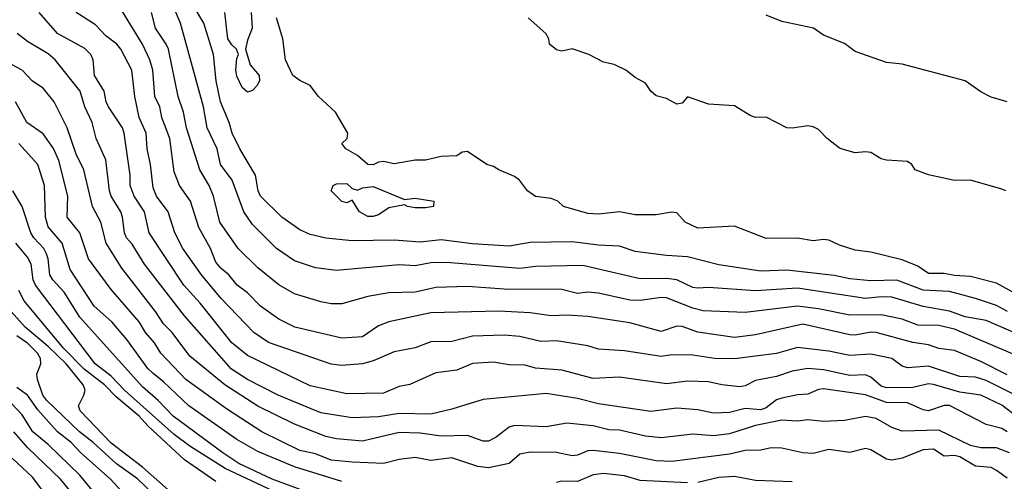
# Model space of a CAD drawing. Header units: metres. Extents: x -51132 to -49532, y -231222 to -229437.
# Tile 330 of 334: x -49852 to -49758, y -229620 to -229576. Entities that reach past the tile are written whole.
import ezdxf

# ---------------------------------------------------------------- set-up
doc = ezdxf.new("R2010")
doc.units = ezdxf.units.M
doc.layers.add('CONTOUR_INDEX', color=1, linetype='Continuous')
doc.layers.add('CONTOUR_INTER', color=3, linetype='Continuous')

msp = doc.modelspace()

# ---------------------------------------------------------------- linework, layer by layer
at = {"layer": 'CONTOUR_INDEX'}
for points, elevation in [([(-49757.58, -229610.308), (-49760.08, -229609.034), (-49762.58, -229608.001), (-49764.08, -229607.805), (-49765.08, -229607.459), (-49766.58, -229607.224), (-49770.08, -229606.277), (-49770.58, -229606.249), (-49772.08, -229606.538), (-49772.58, -229606.494), (-49777.08, -229605.483), (-49781.58, -229606.506), (-49783.58, -229606.748), (-49787.08, -229606.246), (-49788.58, -229605.692), (-49789.08, -229605.661), (-49790.58, -229606.166), (-49793.58, -229605.355), (-49797.58, -229604.762), (-49799.58, -229604.629), (-49801.08, -229604.674), (-49803.08, -229604.396), (-49806.08, -229604.249), (-49812.58, -229604.387), (-49816.58, -229605.266), (-49817.58, -229605.637), (-49819.08, -229606.694), (-49821.08, -229606.825), (-49825.549, -229605.759), (-49827.08, -229604.999), (-49828.83, -229603.759), (-49830.08, -229602.48), (-49831.063, -229601.759), (-49831.839, -229600.759), (-49832.58, -229600.167), (-49833.08, -229599.557), (-49833.594, -229598.259), (-49834.72, -229596.259), (-49835.521, -229593.759), (-49836.558, -229592.259), (-49837.08, -229590.941), (-49837.488, -229587.759), (-49838.237, -229585.759), (-49838.449, -229584.759), (-49838.923, -229583.759), (-49839.11, -229581.259), (-49839.382, -229580.259), (-49840.08, -229578.759), (-49842.08, -229575.554)], 70), ([(-49757.685, -229592.759), (-49758.08, -229592.596), (-49761.08, -229591.73), (-49762.58, -229591.79), (-49765.08, -229591.22), (-49766.338, -229590.759), (-49766.667, -229590.259), (-49767.08, -229589.964), (-49769.08, -229589.842), (-49769.58, -229589.708), (-49770.58, -229589.092), (-49771.08, -229589.028), (-49772.08, -229589.14), (-49773.08, -229588.85), (-49773.58, -229588.677), (-49774.755, -229587.759), (-49775.58, -229586.926), (-49776.08, -229586.646), (-49776.58, -229586.557), (-49778.08, -229586.786), (-49778.58, -229586.755), (-49780.58, -229585.726), (-49781.58, -229585.763), (-49782.08, -229585.589), (-49783.58, -229584.669), (-49786.08, -229584.508), (-49788.08, -229583.782), (-49788.58, -229584.41), (-49789.08, -229584.508), (-49790.08, -229583.943), (-49791.08, -229583.702), (-49791.58, -229583.259), (-49792.08, -229582.484), (-49793.08, -229581.963), (-49793.945, -229581.259), (-49795.08, -229580.708), (-49796.08, -229580.475), (-49797.481, -229579.759), (-49799.08, -229579.232), (-49800.08, -229579.436), (-49800.58, -229579.311), (-49801.231, -229578.759), (-49801.317, -229578.259), (-49801.585, -229577.759), (-49803.288, -229576.259)], 75), ([(-49757.58, -229620.176), (-49758.58, -229619.421), (-49759.08, -229619.139), (-49760.58, -229619.037), (-49762.08, -229618.147), (-49762.58, -229618.01), (-49763.58, -229618.067), (-49764.58, -229617.415), (-49765.58, -229617.472), (-49767.58, -229618.246), (-49768.58, -229618.457), (-49769.08, -229618.371), (-49770.58, -229617.462), (-49771.08, -229617.323), (-49772.58, -229617.728), (-49774.58, -229617.443), (-49776.08, -229617.821), (-49777.08, -229617.745), (-49779.08, -229617.297), (-49780.08, -229617.267), (-49781.08, -229617.49), (-49782.58, -229617.533), (-49784.08, -229617.865), (-49789.58, -229618.567), (-49791.08, -229618.53), (-49794.58, -229617.813), (-49797.08, -229617.533), (-49797.58, -229617.569), (-49798.58, -229617.966), (-49799.08, -229618.022), (-49800.58, -229617.721), (-49803.08, -229617.676), (-49804.08, -229617.893), (-49805.08, -229618.763), (-49807.08, -229619.174), (-49808.08, -229619.054), (-49810.58, -229618.224), (-49812.58, -229618.467), (-49814.08, -229618.183), (-49815.58, -229618.377), (-49817.08, -229618.78), (-49820.08, -229618.655), (-49822.08, -229618.459), (-49823.58, -229617.84), (-49825.08, -229617.539), (-49828.704, -229615.759), (-49832.08, -229613.561), (-49835.943, -229610.759), (-49838.335, -229608.259), (-49838.95, -229607.259), (-49839.821, -229606.259), (-49840.4, -229605.259), (-49843.08, -229602.173), (-49845.252, -229599.259), (-49846.08, -229596.759), (-49847.287, -229595.259), (-49847.225, -229593.259), (-49848.08, -229589.857), (-49848.58, -229588.711), (-49849.58, -229587.325), (-49851.117, -229586.259), (-49852.201, -229584.259)], 65), ([(-49836.524, -229622.259), (-49840.08, -229619.104), (-49843.08, -229616.825), (-49846.053, -229613.759), (-49846.205, -229613.259), (-49845.677, -229612.259), (-49845.562, -229611.759), (-49845.763, -229611.259), (-49847.37, -229609.259), (-49849.08, -229607.609), (-49851.282, -229605.759), (-49852.642, -229604.259)], 60), ([(-49849.315, -229621.759), (-49850.58, -229620.082), (-49852.538, -229618.259)], 55)]:
    msp.add_lwpolyline(points, dxfattribs=dict(at, elevation=elevation))
at = {"layer": 'CONTOUR_INTER'}
for points, elevation in [([(-49755.08, -229615.51), (-49758.08, -229613.191), (-49760.08, -229612.247), (-49762.08, -229611.977), (-49764.58, -229611.248), (-49765.08, -229611.183), (-49766.58, -229611.517), (-49769.08, -229611.557), (-49769.58, -229611.384), (-49770.58, -229610.529), (-49771.08, -229610.301), (-49772.58, -229610.362), (-49775.08, -229609.839), (-49776.58, -229609.712), (-49778.08, -229609.956), (-49779.58, -229610.455), (-49781.58, -229610.854), (-49782.58, -229611.356), (-49783.08, -229611.447), (-49784.798, -229611.259), (-49786.08, -229610.976), (-49788.08, -229610.903), (-49790.08, -229611.159), (-49794.58, -229610.545), (-49797.08, -229610.646), (-49800.08, -229609.852), (-49802.58, -229609.683), (-49803.58, -229609.398), (-49805.08, -229609.354), (-49806.58, -229609.106), (-49808.58, -229609.232), (-49810.08, -229609.879), (-49812.08, -229610.125), (-49814.58, -229611.249), (-49815.58, -229611.427), (-49817.08, -229612.066), (-49820.58, -229612.109), (-49824.08, -229611.351), (-49830.08, -229608.456), (-49831.58, -229607.259), (-49834.58, -229603.484), (-49836.148, -229601.759), (-49839.466, -229596.759), (-49839.915, -229594.759), (-49840.885, -229593.259), (-49841.254, -229592.259), (-49841.282, -229591.259), (-49841.827, -229587.259), (-49842.01, -229586.759), (-49843.346, -229584.759), (-49843.569, -229584.259), (-49843.76, -229583.259), (-49844.67, -229581.759), (-49844.814, -229580.259), (-49845.022, -229579.759), (-49845.58, -229579.196), (-49848.195, -229577.759), (-49849.954, -229575.759)], 68), ([(-49757.08, -229612.101), (-49759.58, -229610.85), (-49760.58, -229610.524), (-49762.08, -229610.467), (-49765.08, -229609.492), (-49767.08, -229609.64), (-49767.58, -229609.48), (-49768.58, -229608.745), (-49770.58, -229608.336), (-49772.58, -229608.475), (-49774.58, -229608.064), (-49777.58, -229607.707), (-49779.58, -229608.274), (-49783.58, -229608.78), (-49785.495, -229608.759), (-49787.58, -229608.421), (-49789.58, -229608.393), (-49790.58, -229608.549), (-49794.08, -229608.036), (-49796.58, -229607.854), (-49797.58, -229607.549), (-49800.58, -229607.078), (-49802.08, -229607.135), (-49804.08, -229606.65), (-49805.58, -229606.535), (-49808.58, -229606.622), (-49810.58, -229607.134), (-49812.58, -229607.156), (-49814.08, -229607.727), (-49816.08, -229608.119), (-49818.08, -229608.992), (-49819.08, -229609.276), (-49821.08, -229609.42), (-49822.08, -229609.296), (-49828.08, -229607.215), (-49829.473, -229606.259), (-49832.58, -229603.025), (-49834.462, -229600.759), (-49836.25, -229598.259), (-49837.001, -229596.759), (-49837.627, -229594.759), (-49838.74, -229593.259), (-49839.08, -229592.485), (-49839.316, -229590.259), (-49839.659, -229588.759), (-49839.744, -229587.259), (-49840.425, -229585.759), (-49840.819, -229583.759), (-49841.117, -229581.259), (-49842.154, -229579.259), (-49842.547, -229578.759), (-49843.58, -229577.975), (-49844.58, -229576.918), (-49846.413, -229575.759)], 69), ([(-49752.511, -229610.259), (-49762.58, -229605.954), (-49764.08, -229605.6), (-49766.08, -229605.577), (-49767.58, -229604.991), (-49769.58, -229604.604), (-49772.58, -229604.609), (-49775.58, -229604.008), (-49777.58, -229603.751), (-49782.58, -229604.368), (-49786.58, -229604.192), (-49787.58, -229603.962), (-49790.08, -229602.976), (-49790.58, -229602.922), (-49792.58, -229603.218), (-49793.58, -229603.187), (-49796.58, -229602.528), (-49797.58, -229602.433), (-49798.58, -229602.563), (-49800.08, -229602.181), (-49805.58, -229602.144), (-49809.08, -229601.897), (-49812.08, -229601.975), (-49814.08, -229602.414), (-49816.58, -229602.5), (-49818.58, -229602.828), (-49821.08, -229603.525), (-49822.08, -229603.542), (-49823.08, -229603.353), (-49825.58, -229602.576), (-49827.08, -229601.732), (-49829.08, -229600.1), (-49830.968, -229598.259), (-49832.725, -229595.759), (-49833.322, -229593.259), (-49833.739, -229592.259), (-49834.608, -229590.759), (-49835.886, -229586.759), (-49836.192, -229585.259), (-49836.703, -229583.759), (-49837.606, -229579.259), (-49837.821, -229578.759), (-49838.865, -229577.259), (-49839.219, -229575.759)], 71), ([(-49750.08, -229609.245), (-49759.58, -229605.126), (-49761.58, -229604.789), (-49763.08, -229604.242), (-49765.58, -229603.794), (-49768.58, -229602.907), (-49769.58, -229602.857), (-49771.08, -229603.039), (-49777.58, -229602.051), (-49781.58, -229602.313), (-49786.08, -229601.994), (-49787.08, -229602.06), (-49787.58, -229601.968), (-49789.08, -229601.237), (-49790.08, -229601.125), (-49792.58, -229601.143), (-49798.08, -229599.873), (-49802.58, -229599.987), (-49804.08, -229600.154), (-49811.08, -229599.588), (-49812.58, -229599.644), (-49814.08, -229599.9), (-49815.58, -229599.832), (-49821.58, -229600.354), (-49823.58, -229600.112), (-49825.58, -229599.442), (-49827.307, -229598.259), (-49829.58, -229595.957), (-49830.431, -229594.759), (-49831.529, -229591.759), (-49832.644, -229590.259), (-49832.978, -229588.759), (-49833.922, -229586.759), (-49834.255, -229584.759), (-49836.451, -229576.759), (-49837.086, -229575.259)], 72), ([(-49757.524, -229604.259), (-49758.58, -229603.696), (-49760.58, -229603.032), (-49763.08, -229602.377), (-49765.58, -229602.233), (-49768.08, -229601.286), (-49770.58, -229601.356), (-49772.58, -229601.151), (-49774.08, -229600.828), (-49778.58, -229600.338), (-49781.08, -229600.428), (-49785.08, -229599.807), (-49788.08, -229599.045), (-49790.08, -229598.94), (-49793.08, -229598.552), (-49794.58, -229598.034), (-49796.58, -229597.955), (-49799.08, -229597.639), (-49803.08, -229597.7), (-49805.08, -229598.051), (-49808.58, -229597.82), (-49811.58, -229597.447), (-49813.58, -229597.648), (-49816.08, -229597.456), (-49820.08, -229597.528), (-49822.58, -229597.288), (-49824.08, -229596.937), (-49825.08, -229596.492), (-49826.78, -229595.259), (-49828.826, -229593.259), (-49829.043, -229592.759), (-49829.294, -229591.259), (-49830.801, -229588.759), (-49831.528, -229587.259), (-49831.806, -229586.259), (-49832.636, -229584.259), (-49833.07, -229582.259), (-49833.33, -229579.759), (-49834.247, -229576.759), (-49835.114, -229575.259)], 73), ([(-49829.736, -229575.759), (-49829.634, -229577.259), (-49830.08, -229578.384), (-49830.254, -229579.259), (-49829.831, -229580.759), (-49828.969, -229581.759), (-49828.922, -229582.259), (-49829.164, -229582.759), (-49829.58, -229583.207), (-49830.08, -229583.35), (-49830.58, -229582.909), (-49831.08, -229581.837), (-49831.194, -229581.259), (-49831.08, -229580.127), (-49830.933, -229579.759), (-49831.134, -229579.259), (-49831.58, -229578.847), (-49831.95, -229578.259), (-49832.222, -229575.759)], 74), ([(-49757.08, -229602.4), (-49758.58, -229601.58), (-49759.08, -229601.431), (-49761.08, -229600.935), (-49762.58, -229600.851), (-49763.58, -229600.657), (-49765.08, -229600.66), (-49766.08, -229599.945), (-49767.58, -229599.331), (-49770.58, -229598.605), (-49772.08, -229598.416), (-49773.58, -229597.953), (-49774.58, -229597.473), (-49775.08, -229597.389), (-49776.08, -229597.542), (-49777.58, -229597.272), (-49780.58, -229597.302), (-49783.58, -229596.145), (-49787.08, -229596.313), (-49788.291, -229595.759), (-49789.08, -229594.851), (-49789.58, -229594.81), (-49791.08, -229595.049), (-49793.08, -229595.051), (-49794.58, -229594.777), (-49796.58, -229594.997), (-49797.58, -229594.914), (-49799.913, -229594.259), (-49800.436, -229593.759), (-49801.08, -229593.492), (-49802.58, -229593.292), (-49803.34, -229592.759), (-49804.098, -229591.759), (-49804.58, -229591.394), (-49806.078, -229590.759), (-49806.58, -229590.425), (-49807.235, -229590.259), (-49809.08, -229589.023), (-49809.58, -229589.075), (-49810.08, -229589.436), (-49811.58, -229589.496), (-49813.08, -229589.844), (-49814.08, -229589.829), (-49816.08, -229590.2), (-49817.08, -229589.969), (-49817.58, -229590.029), (-49818.08, -229590.294), (-49818.58, -229590.264), (-49819.58, -229589.387), (-49820.688, -229588.759), (-49821.065, -229588.259), (-49820.56, -229587.759), (-49820.506, -229587.259), (-49821.665, -229585.259), (-49823.308, -229583.759), (-49824.08, -229582.723), (-49825.08, -229582.245), (-49825.756, -229581.759), (-49826.439, -229580.259), (-49826.695, -229578.259), (-49827.302, -229576.259)], 74), ([(-49757.58, -229584.263), (-49759.08, -229583.822), (-49760.08, -229583.318), (-49761.58, -229582.266), (-49767.58, -229580.678), (-49769.08, -229580.516), (-49772.08, -229579.476), (-49773.08, -229578.71), (-49775.08, -229577.911), (-49776.06, -229577.259), (-49779.08, -229576.608), (-49780.58, -229575.997)], 76), ([(-49757.58, -229615.757), (-49758.08, -229615.441), (-49759.58, -229615.055), (-49763.08, -229613.226), (-49763.58, -229613.239), (-49765.08, -229613.732), (-49765.58, -229613.664), (-49767.08, -229612.98), (-49769.08, -229612.96), (-49771.08, -229612.231), (-49775.08, -229611.646), (-49775.58, -229611.7), (-49776.58, -229612.147), (-49777.58, -229612.213), (-49779.08, -229612.522), (-49779.58, -229612.709), (-49780.58, -229613.464), (-49781.08, -229613.654), (-49782.58, -229613.519), (-49784.08, -229613.909), (-49785.58, -229613.962), (-49787.08, -229613.659), (-49789.08, -229613.486), (-49791.58, -229613.806), (-49796.58, -229613.077), (-49798.58, -229612.57), (-49801.58, -229612.108), (-49807.58, -229612.658), (-49810.58, -229613.595), (-49812.58, -229614.052), (-49815.58, -229613.996), (-49817.58, -229614.312), (-49820.08, -229614.413), (-49823.08, -229613.941), (-49827.153, -229612.259), (-49830.08, -229610.758), (-49831.603, -229609.759), (-49836.08, -229604.686), (-49839.9, -229599.759), (-49841.08, -229597.847), (-49841.612, -229597.259), (-49841.818, -229596.759), (-49841.992, -229595.259), (-49842.169, -229594.759), (-49843.088, -229593.259), (-49843.231, -229592.759), (-49843.58, -229589.817), (-49844.511, -229587.759), (-49844.907, -229586.259), (-49845.592, -229584.759), (-49846.05, -229583.259), (-49848.438, -229580.259), (-49849.08, -229579.7), (-49851.08, -229578.524), (-49852.062, -229577.759)], 67), ([(-49757.351, -229617.759), (-49758.58, -229617.275), (-49760.08, -229617.268), (-49761.08, -229617.049), (-49764.08, -229615.593), (-49767.58, -229615.688), (-49768.58, -229615.337), (-49770.08, -229614.492), (-49771.08, -229614.3), (-49773.08, -229614.658), (-49775.08, -229614.759), (-49776.58, -229614.594), (-49777.58, -229614.742), (-49779.08, -229614.628), (-49781.58, -229615.135), (-49784.08, -229615.954), (-49785.58, -229616.126), (-49787.58, -229615.957), (-49790.58, -229616.331), (-49792.08, -229616.147), (-49794.58, -229615.58), (-49795.58, -229615.56), (-49797.08, -229615.162), (-49799.58, -229614.908), (-49801.58, -229615.275), (-49804.58, -229615.145), (-49805.08, -229615.288), (-49806.337, -229616.259), (-49807.08, -229616.644), (-49807.58, -229616.626), (-49809.08, -229616.1), (-49811.58, -229616.167), (-49813.58, -229615.878), (-49815.58, -229615.809), (-49819.08, -229616.626), (-49821.58, -229616.429), (-49822.58, -229616.191), (-49825.58, -229615.027), (-49829.08, -229613.312), (-49832.249, -229611.259), (-49835.58, -229608.527), (-49837.275, -229606.259), (-49838.08, -229605.449), (-49838.84, -229604.259), (-49842.08, -229600.142), (-49843.552, -229597.759), (-49844.053, -229595.759), (-49844.871, -229594.259), (-49845.692, -229590.759), (-49846.429, -229589.259), (-49847.266, -229586.759), (-49848.509, -229584.259), (-49849.58, -229582.964), (-49850.58, -229582.288), (-49851.58, -229581.262), (-49852.58, -229580.711)], 66), ([(-49821.08, -229620.482), (-49825.58, -229619.087), (-49829.08, -229617.613), (-49831.08, -229616.483), (-49835.67, -229613.259), (-49838.08, -229610.975), (-49839.08, -229610.19), (-49839.58, -229609.698), (-49841.58, -229606.946), (-49843.004, -229605.259), (-49844.697, -229603.759), (-49846.981, -229600.259), (-49847.761, -229597.759), (-49849.08, -229596.189), (-49849.354, -229595.259), (-49849.45, -229592.259), (-49850.097, -229590.259), (-49851.88, -229588.259)], 64), ([(-49824.08, -229621.611), (-49827.713, -229620.259), (-49830.898, -229618.759), (-49832.427, -229617.759), (-49837.171, -229614.259), (-49838.587, -229612.759), (-49840.08, -229611.448), (-49846.08, -229604.803), (-49847.58, -229602.425), (-49848.656, -229601.259), (-49848.95, -229600.759), (-49849.092, -229599.259), (-49849.251, -229598.759), (-49849.518, -229598.259), (-49850.459, -229597.259), (-49850.738, -229596.759), (-49851.58, -229594.257), (-49852.453, -229592.759)], 63), ([(-49821.897, -229592.259), (-49821.58, -229592.108), (-49820.58, -229592.069), (-49820.08, -229592.524), (-49819.58, -229592.713), (-49819.08, -229592.487), (-49818.08, -229592.361), (-49815.08, -229593.597), (-49814.08, -229593.459), (-49812.286, -229593.759), (-49812.332, -229594.259), (-49813.08, -229594.395), (-49814.08, -229594.381), (-49814.793, -229594.259), (-49815.08, -229594.087), (-49816.58, -229594.387), (-49817.58, -229595.046), (-49818.08, -229595.202), (-49818.58, -229595.196), (-49819.39, -229594.759), (-49820.08, -229593.64), (-49820.58, -229593.904), (-49821.08, -229593.781), (-49822.069, -229592.759), (-49821.897, -229592.259)], 74), ([(-49826.58, -229621.881), (-49832.214, -229619.259), (-49835.58, -229617.115), (-49837.08, -229616.005), (-49841.801, -229611.759), (-49843.08, -229610.449), (-49844.598, -229609.259), (-49850.309, -229601.759), (-49850.517, -229601.259), (-49850.729, -229599.759), (-49851.08, -229599.08), (-49852.182, -229597.759)], 62), ([(-49833.08, -229620.485), (-49836.08, -229618.431), (-49839.58, -229615.176), (-49840.407, -229614.259), (-49842.58, -229612.437), (-49843.712, -229611.259), (-49845.663, -229609.759), (-49847.636, -229607.759), (-49851.373, -229603.259), (-49851.886, -229602.259)], 61), ([(-49838.431, -229622.259), (-49840.58, -229620.225), (-49842.58, -229618.814), (-49844.8, -229616.759), (-49846.12, -229615.759), (-49849.212, -229612.759), (-49849.62, -229612.259), (-49850.119, -229610.759), (-49850.176, -229610.259), (-49849.786, -229609.259), (-49849.819, -229608.759), (-49850.105, -229608.259), (-49851.08, -229607.287), (-49852.08, -229606.597)], 59), ([(-49841.77, -229621.759), (-49843.16, -229620.259), (-49845.966, -229617.759), (-49846.896, -229616.759), (-49848.2, -229615.759), (-49850.08, -229613.649), (-49851.074, -229612.259), (-49852.08, -229611.531)], 58), ([(-49843.721, -229622.759), (-49846.08, -229619.89), (-49849.08, -229616.966), (-49850.543, -229615.759), (-49851.58, -229614.138), (-49852.58, -229613.036)], 57), ([(-49845.08, -229623.697), (-49847.933, -229620.259), (-49851.034, -229617.259), (-49852.387, -229615.759)], 56), ([(-49788.08, -229620.602), (-49792.58, -229620.381), (-49794.08, -229619.94), (-49796.08, -229619.718), (-49797.08, -229619.863), (-49798.58, -229620.499), (-49800.08, -229620.446), (-49800.58, -229620.579)], 64), ([(-49778.08, -229620.524), (-49781.58, -229620.388), (-49783.58, -229619.997), (-49785.08, -229620.095), (-49787.08, -229620.583)], 64)]:
    msp.add_lwpolyline(points, dxfattribs=dict(at, elevation=elevation))

doc.saveas('drawing.dxf')
